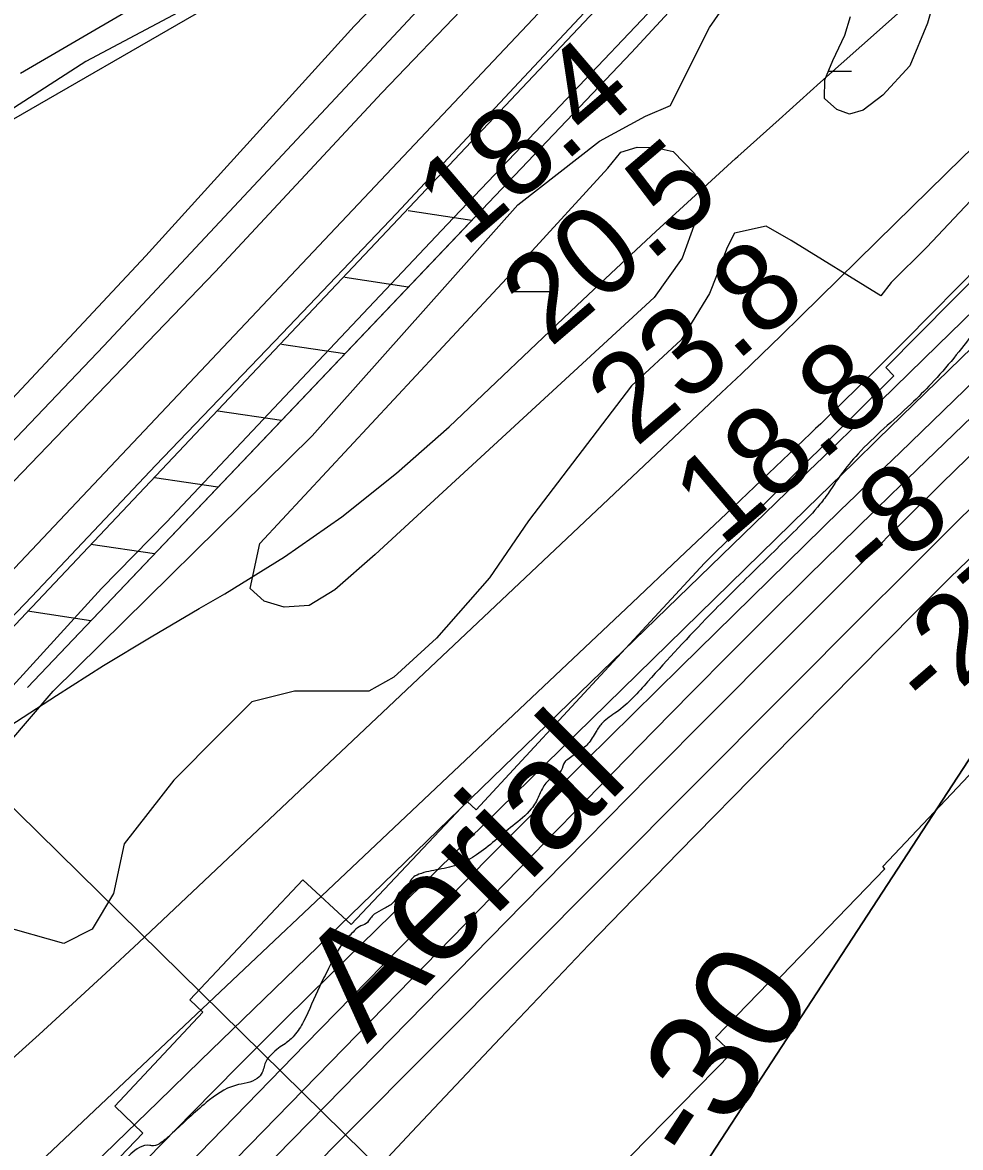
# Model space of a CAD drawing. Extents: x 3419139 to 3457078, y 540382 to 565875.
# Drawn here: x 3450652 to 3451365, y 547868 to 548724 of the extents above; entities that cross this region are included whole.
import ezdxf

# ---------------------------------------------------------------- set-up
doc = ezdxf.new("R2010")
doc.units = 0
for name, color, linetype in [('V-DTCH-CNTR', 7, 'Continuous'), ('V-FLOD-BASE', 7, 'Continuous'), ('V-LEVE-TOET', 7, 'Continuous'), ('V-RIVR-EDGE', 7, 'Continuous'), ('V-RIVR-IDEN', 7, 'Continuous'), ('V-RIVR-RANG', 7, 'Continuous'), ('V-ROAD-CNTR', 7, 'Continuous'), ('V-RRAP-FSHR', 7, 'Continuous'), ('V-RRAP-RVMT', 7, 'Continuous'), ('V-SITE-VEGE', 7, 'Continuous'), ('V-SURV-LINE', 7, 'Continuous'), ('V-TOPO-DPTH', 7, 'Continuous'), ('V-TOPO-MINR', 7, 'Continuous'), ('V-TOPO-MINR-IDEN', 7, 'Continuous'), ('V-TOPO-SHOR', 7, 'Continuous'), ('V-TOPO-WATR', 7, 'Continuous'), ('V-WETL-SWMP', 7, 'Continuous')]:
    doc.layers.add(name, color=color, linetype=linetype)

msp = doc.modelspace()

# ---------------------------------------------------------------- linework, layer by layer
at = {"layer": 'V-DTCH-CNTR'}
msp.add_lwpolyline([(3451442.81, 549375.92), (3451396.04, 549283.53), (3451375.76, 549249.37), (3451354.71, 549226.19), (3451313.53, 549194.98), (3451302.04, 549183.57), (3451290.8, 549168.28), (3451256.85, 549107.91), (3451234.64, 549073.79), (3451229.05, 549067.76), (3451180.02, 549030.56), (3451074.01, 548963.06), (3450978.35, 548897.32), (3450818.63, 548783.03), (3450650.15, 548684.7)], dxfattribs=at)
at = {"layer": 'V-FLOD-BASE'}
msp.add_lwpolyline([(3451635.74, 549388.89), (3451611.08, 549342.89), (3451573.38, 549270.69), (3451559.63, 549240.3), (3451552, 549227.86), (3451537.42, 549205.22), (3451482.62, 549150.72), (3451403.52, 549070.86), (3451325.7, 548990.33), (3451236.05, 548897.43), (3451132.91, 548788.64), (3451029.09, 548677.94), (3450936.1, 548578.32), (3450849.07, 548486.99), (3450752.85, 548386.79), (3450658.89, 548287.2), (3450522.28, 548144.82), (3450507.13, 548126.71), (3450506.52, 548126.16)], dxfattribs=at)
at = {"layer": 'V-LEVE-TOET'}
for points in [[(3452601.59, 550243.55), (3452413.3, 550102.39), (3452211.02, 549956.62), (3452005.44, 549805.75), (3451824.62, 549667.36), (3451660.28, 549546.79), (3451635.02, 549525.25), (3451602.16, 549493.83), (3451576.02, 549459.39), (3451487.52, 549313.9), (3451418.57, 549196.82), (3451396.43, 549169.09), (3451367.07, 549134.7), (3451284.19, 549052.45), (3451198.24, 548960.88), (3451057.26, 548808.23), (3450924.92, 548669.96), (3450798.12, 548533.86), (3450638.81, 548368.28), (3450579.95, 548310.49), (3450564.12, 548297.41)], [(3450525.99, 548104.1), (3450550.06, 548128.62), (3450593.14, 548165.45), (3450633.73, 548207.82), (3450711.67, 548293.27), (3450761.15, 548343.59), (3450846.97, 548434.73), (3450974.7, 548569.85), (3451041.69, 548640.27), (3451160.5, 548765.5), (3451209.76, 548822.3), (3451253.68, 548867.66)]]:
    msp.add_lwpolyline(points, dxfattribs=at)
at = {"layer": 'V-RIVR-EDGE'}
msp.add_spline([(3451925.05, 549011.77), (3451906.87, 548998.2), (3451896.54, 548990.81), (3451890.75, 548986.7), (3451875.05, 548972.3), (3451838.67, 548937.34), (3451815.11, 548916.77), (3451777.08, 548879.34), (3451754.75, 548857.12), (3451741.52, 548843.55), (3451724.99, 548828.33), (3451716.72, 548821.75), (3451713.42, 548821.35), (3451708.06, 548820.53), (3451704.75, 548816.83), (3451702.26, 548810.65), (3451684.06, 548789.25), (3451651.81, 548755.1), (3451627.42, 548730.83), (3451619.98, 548725.9), (3451613.79, 548725.5), (3451610.9, 548724.68), (3451608.84, 548722.63), (3451607.18, 548720.16), (3451606.34, 548711.91), (3451594.34, 548698.74), (3451584.83, 548688.04), (3451576.58, 548684.35), (3451565.83, 548676.96), (3451549.72, 548662.97), (3451524.5, 548637.88), (3451489.36, 548604.56), (3451461.66, 548579.06), (3451446.38, 548566.72), (3451433.57, 548556.86), (3451415.8, 548544.53), (3451408.36, 548537.95), (3451388.91, 548508.72), (3451359.94, 548468.37), (3451342.98, 548449.03), (3451327.27, 548433.4), (3451287.17, 548395.56), (3451273.94, 548379.5), (3451265.25, 548366.74), (3451258.21, 548357.27), (3451242.08, 548339.99), (3451208.6, 548307.08), (3451174.28, 548272.94), (3451127.14, 548222.33), (3451103.58, 548199.29), (3451092.84, 548191.07), (3451087.87, 548184.48), (3451081.66, 548175.01), (3451074.64, 548169.26), (3451066.37, 548163.09), (3451063.89, 548161.03), (3451061.4, 548154.85), (3451056.44, 548150.74), (3451049, 548144.16), (3451044.45, 548135.51), (3451038.65, 548125.63), (3451024.6, 548112.88), (3450996.91, 548090.68), (3450984.11, 548083.7), (3450968.43, 548079.61), (3450953.16, 548075.94), (3450948.2, 548073.06), (3450944.47, 548064.41), (3450943.23, 548062.35), (3450938.69, 548062.37), (3450937.03, 548059.9), (3450933.31, 548054.13), (3450926.29, 548049.61), (3450919.26, 548045.5), (3450916.37, 548042.63), (3450913.06, 548038.51), (3450907.69, 548036.05), (3450903.15, 548031.94), (3450898.6, 548027.41), (3450884.52, 548004.35), (3450877.47, 547990.35), (3450865.45, 547963.98), (3450858.41, 547953.28), (3450851.39, 547947.11), (3450846.43, 547943.82), (3450841.06, 547938.88), (3450836.92, 547933.95), (3450834.01, 547925.29), (3450830.29, 547920.76), (3450813.78, 547915.44), (3450791.48, 547902.3), (3450765.85, 547879.27), (3450757.17, 547871.87), (3450751.39, 547869.41), (3450748.5, 547869.83), (3450740.66, 547868.2), (3450728.68, 547857.09), (3450719.17, 547846.39), (3450715.44, 547842.69), (3450714.61, 547838.57), (3450712.54, 547834.86), (3450698.48, 547818.81), (3450679.87, 547799.06), (3450660.02, 547778.08), (3450655.47, 547773.14), (3450650.11, 547771.51), (3450644.33, 547771.52), (3450637.32, 547769.48), (3450622.43, 547753.84), (3450614.99, 547744.79), (3450605.48, 547736.56), (3450602.17, 547731.21), (3450596.77, 547715.14), (3450588.9, 547703.61), (3450582.71, 547699.91), (3450577.75, 547695.39), (3450564.1, 547680.99), (3450557.08, 547676.47), (3450549.23, 547671.95), (3450543.44, 547662.89), (3450538.46, 547651.77), (3450535.56, 547646), (3450535.13, 547638.58), (3450535.1, 547624.97), (3450533.43, 547617.97), (3450525.16, 547607.68), (3450500.34, 547578.04), (3450469.74, 547546.36), (3450444.93, 547518.79), (3450425.91, 547499.46), (3450395.3, 547464.48), (3450367.6, 547435.27), (3450339.07, 547404.82), (3450310.13, 547376.85), (3450301.45, 547370.27), (3450296.91, 547367.81), (3450289.05, 547356.69), (3450281.19, 547345.57), (3450275.81, 547338.58), (3450270.44, 547336.94), (3450265.07, 547332), (3450258.87, 547327.48), (3450246.06, 547318.44), (3450231.17, 547298.27), (3450212.14, 547275.63), (3450187.74, 547248.06), (3450160.86, 547218.44), (3450144.74, 547202.39), (3450126.55, 547184.29), (3450110, 547166.19), (3450090.99, 547148.09), (3450072.38, 547127.93), (3450049.64, 547104.06), (3450015.32, 547069.92), (3449993, 547047.29), (3449946.66, 546988.43), (3449899.52, 546934.93), (3449866.85, 546902.02), (3449840.37, 546865.79), (3449803.56, 546824.64), (3449770.89, 546785.96), (3449751.04, 546765.39), (3449725.82, 546739.88), (3449714.24, 546724.24), (3449695.62, 546703.25), (3449687.35, 546690.9), (3449677.39, 546669.07), (3449668.69, 546652.18), (3449652.14, 546629.95), (3449637.66, 546611.01), (3449604.98, 546571.5), (3449570.25, 546534.47), (3449552.06, 546517.2), (3449532.22, 546499.1), (3449526.43, 546494.99), (3449523.12, 546489.64), (3449518.98, 546484.28), (3449512.79, 546478.94), (3449498.32, 546467.01), (3449486.76, 546460.44), (3449478.09, 546456.75), (3449473.53, 546450.17), (3449462.76, 546427.51), (3449454.47, 546412.69), (3449449.08, 546400.74), (3449436.67, 546385.1), (3449418.06, 546364.94), (3449384.55, 546322.95), (3449363.45, 546294.96), (3449353.1, 546280.55), (3449345.25, 546273.97), (3449341.54, 546273.16), (3449339.88, 546270.69), (3449337.81, 546265.33), (3449336.55, 546258.74), (3449333.22, 546245.55), (3449327.42, 546236.08), (3449319.98, 546229.08), (3449315.44, 546225.79), (3449308.41, 546218.8), (3449298.49, 546207.69), (3449276.55, 546177.23), (3449260.4, 546151.28), (3449243.85, 546127.82), (3449220.69, 546100.66), (3449203.73, 546079.67), (3449193.8, 546068.14), (3449181.83, 546061.99), (3449167.79, 546055.83), (3449160.36, 546052.55), (3449151.68, 546045.56), (3449130.16, 546013.45), (3449099.14, 545978.06), (3449067.7, 545938.96), (3449062.74, 545936.5), (3449056.14, 545934.04), (3449051.18, 545932.4), (3449048.29, 545928.7), (3449045.79, 545920.87), (3449042.9, 545918.4), (3449036.7, 545913.05), (3449034.63, 545910.17), (3449032.97, 545904.81), (3449025.51, 545887.92), (3449024.01, 545884.44)], degree=3, dxfattribs=at)
at = {"layer": 'V-RIVR-RANG'}
msp.add_line((3450565.46, 548203.99), (3451179.06, 547601.42), dxfattribs=at)
at = {"layer": 'V-ROAD-CNTR'}
msp.add_lwpolyline([(3451271.57, 549074.21), (3450713.67, 548477.64), (3450243.57, 547984.89), (3450097.74, 547834.07), (3449843.58, 547597.59), (3449297.94, 547099.72), (3448703.34, 546559.99), (3448233.6, 546124.22), (3447968.62, 545883.05)], dxfattribs=at)
at = {"layer": 'V-RRAP-FSHR'}
for p, q in [((3450993.37, 548572.96), (3450945.09, 548580.25)), ((3450945.11, 548522.26), (3450896.82, 548529.55)), ((3450896.85, 548471.56), (3450848.56, 548478.85)), ((3450848.58, 548420.85), (3450800.3, 548428.15)), ((3450800.32, 548370.15), (3450752.04, 548377.44)), ((3450752.06, 548319.45), (3450703.78, 548326.74)), ((3450703.8, 548268.74), (3450655.52, 548276.04))]:
    msp.add_line(p, q, dxfattribs=at)
for points in [[(3450655.54, 548218.04), (3451114.94, 548700.68), (3451391.57, 548999.74), (3451579.32, 549184.44), (3451586.77, 549205.38)], [(3450655.54, 548218.04), (3450992.35, 548571.9)], [(3450655.54, 548218.04), (3450988.05, 548567.38)]]:
    msp.add_lwpolyline(points, dxfattribs=at)
at = {"layer": 'V-RRAP-RVMT'}
for p, q in [((3451416.16, 548570.38), (3451308.37, 548461.22)), ((3451314.47, 548454.8), (3451170.43, 548312.51)), ((3451308.37, 548461.22), (3451314.47, 548454.8)), ((3451170.43, 548312.51), (3450996.62, 548124.89)), ((3451306.03, 548081.72), (3451389.67, 548170.59)), ((3450989.84, 548131.34), (3450901.55, 548037.64)), ((3450996.62, 548124.89), (3450989.84, 548131.34)), ((3451221.77, 547991.41), (3451307.66, 548080.1)), ((3451307.66, 548080.1), (3451306.03, 548081.72)), ((3450865.03, 548071.66), (3450778.94, 547980.53)), ((3450901.55, 548037.64), (3450865.03, 548071.66)), ((3451178.65, 547951.91), (3451219.4, 547993.7)), ((3451219.4, 547993.7), (3451221.77, 547991.41)), ((3450778.94, 547980.53), (3450788.77, 547970.98)), ((3450788.77, 547970.98), (3450721.97, 547899.67)), ((3451191.06, 547940.11), (3451178.65, 547951.91)), ((3451020.6, 547766.47), (3451191.06, 547940.11)), ((3450721.97, 547899.67), (3450743.27, 547879.04)), ((3450743.27, 547879.04), (3450661.89, 547794.41))]:
    msp.add_line(p, q, dxfattribs=at)
at = {"layer": 'V-SITE-VEGE'}
for points in [[(3450629.86, 548641.67), (3450797.17, 548737.99), (3450875.51, 548795.91), (3451092.02, 548942.27), (3451105.61, 548945.26), (3451108.84, 548945.84), (3451112, 548942.56), (3451110, 548938.73), (3451071.19, 548893.66), (3450903.84, 548720.66), (3450745.48, 548546.21), (3450530.73, 548316.68)], [(3450623.83, 548155.68), (3450675.09, 548215.06), (3450872.04, 548409.41), (3451028.51, 548584.87), (3451090.57, 548633.45), (3451125.64, 548652.35), (3451144.52, 548660.45), (3451158.01, 548687.44), (3451174.2, 548719.83), (3451198.48, 548754.92)], [(3451372.63, 548587.93), (3451339.47, 548552.74), (3451312.26, 548525.83), (3451304.48, 548515.64), (3451236.25, 548557.87), (3451217.37, 548568.67), (3451193.08, 548563.27), (3451187.69, 548552.48), (3451179.6, 548530.88), (3451174.2, 548517.38), (3451152.62, 548482.3), (3451114.85, 548447.2), (3451036.61, 548344.63), (3451006.93, 548301.44), (3450966.46, 548255.55), (3450934.09, 548225.86), (3450915.2, 548215.06), (3450890.92, 548215.06), (3450858.55, 548215.06), (3450826.17, 548206.97), (3450801.89, 548182.67), (3450766.82, 548147.58), (3450729.05, 548098.99), (3450720.96, 548061.2), (3450704.77, 548034.21), (3450683.18, 548023.41), (3450634.62, 548036.91)]]:
    msp.add_lwpolyline(points, dxfattribs=at)
at = {"layer": 'V-SURV-LINE'}
for points in [[(3450135.75, 547769.1), (3451493.97, 549207.23)], [(3451515.79, 549186.64), (3450157.57, 547748.51)]]:
    msp.add_lwpolyline(points, dxfattribs=at)
at = {"layer": 'V-TOPO-DPTH'}
for points in [[(3452506.07, 549376.28), (3452490.84, 549362.46), (3452061.11, 548971.01), (3452040.42, 548952.06), (3452019.8, 548933.04), (3451999.28, 548913.9), (3451978.84, 548894.7), (3451857.98, 548780.56), (3451777.27, 548704.12), (3451696.69, 548627.53), (3451616.33, 548550.72), (3451536.11, 548473.76), (3451383.44, 548326.89), (3451370.35, 548314.2), (3451357.31, 548301.45), (3451344.37, 548288.6), (3451331.49, 548275.69), (3451219.32, 548162.41), (3451150.7, 548092.53), (3451082.49, 548022.25), (3451014.89, 547951.39), (3450947.69, 547880.13), (3450807.57, 547730.27)], [(3450807.57, 547730.27), (3450947.69, 547880.13), (3451014.89, 547951.39), (3451082.49, 548022.25), (3451150.7, 548092.53), (3451219.32, 548162.41), (3451331.49, 548275.69), (3451344.37, 548288.6), (3451357.31, 548301.45), (3451370.35, 548314.2), (3451383.44, 548326.89), (3451536.11, 548473.76), (3451616.33, 548550.72), (3451696.69, 548627.53), (3451777.27, 548704.12), (3451857.98, 548780.56), (3451978.84, 548894.7), (3451999.28, 548913.9), (3452019.8, 548933.04), (3452040.42, 548952.06), (3452061.11, 548971.01), (3452490.84, 549362.46), (3452506.07, 549376.28)], [(3452608.4, 549375.29), (3452132.06, 548826.61), (3452131, 548824.9), (3452129.59, 548822.22), (3452127.89, 548819.74), (3452124.43, 548815.58), (3452123.28, 548814.33), (3452122.66, 548813.75), (3452122.01, 548813.2), (3452113.18, 548806.14), (3452108.11, 548802.06), (3452103.06, 548797.97), (3452098.03, 548793.85), (3452093.01, 548789.7), (3451451.48, 548256.93), (3451435.66, 548243.29), (3451420.19, 548229.27), (3451405.25, 548214.7), (3450980.52, 547563.76)], [(3450980.52, 547563.76), (3451405.25, 548214.7), (3451420.19, 548229.27), (3451435.66, 548243.29), (3451451.48, 548256.93), (3452093.01, 548789.7), (3452098.03, 548793.85), (3452103.06, 548797.97), (3452108.11, 548802.06), (3452113.18, 548806.14), (3452122.01, 548813.2), (3452122.66, 548813.75), (3452123.28, 548814.33), (3452124.43, 548815.58), (3452127.89, 548819.74), (3452129.59, 548822.22), (3452131, 548824.9), (3452132.06, 548826.61), (3452608.4, 549375.29)], [(3450732.52, 547808.53), (3450866.91, 547946.87), (3450937.59, 548019.1), (3451008.62, 548090.97), (3451080.18, 548162.32), (3451152.09, 548233.32), (3451273.93, 548352.72), (3451285.19, 548363.74), (3451296.48, 548374.75), (3451307.78, 548385.74), (3451319.09, 548396.72), (3451499.86, 548571.84), (3451575.27, 548644.95), (3451650.64, 548718.1), (3451725.96, 548791.3), (3451801.23, 548864.55), (3451909.14, 548969.63), (3451930.44, 548990.36)], [(3451930.44, 548990.36), (3451909.14, 548969.63), (3451801.23, 548864.55), (3451725.96, 548791.3), (3451650.64, 548718.1), (3451575.27, 548644.95), (3451499.86, 548571.84), (3451319.09, 548396.72), (3451307.78, 548385.74), (3451296.48, 548374.75), (3451285.19, 548363.74), (3451273.93, 548352.72), (3451152.09, 548233.32), (3451080.18, 548162.32), (3451008.62, 548090.97), (3450937.59, 548019.1), (3450866.91, 547946.87), (3450732.52, 547808.53)], [(3450663.84, 547814.59), (3450722.63, 547871.74), (3450754.8, 547903), (3450786.98, 547934.25), (3450819.18, 547965.48), (3450851.39, 547996.7), (3451249.79, 548382.63), (3451260.67, 548393.18), (3451271.54, 548403.74), (3451282.4, 548414.31), (3451293.25, 548424.89), (3451347.58, 548477.93), (3451385.55, 548515.07), (3451423.48, 548552.26), (3451461.34, 548589.51), (3451499.15, 548626.81), (3451817.33, 548941.26)], [(3450731.9, 547746.57), (3451032.56, 548053.19), (3451080.56, 548102.01), (3451128.66, 548150.75), (3451176.89, 548199.35), (3451225.21, 548247.86), (3451302.88, 548325.62), (3451312.45, 548335.18), (3451322.03, 548344.71), (3451331.64, 548354.22), (3451341.27, 548363.72), (3451350.92, 548373.19), (3451360.58, 548382.64), (3451370.27, 548392.07), (3451379.97, 548401.49), (3451432.69, 548452.56), (3451468.78, 548487.49), (3451504.89, 548522.4), (3451541.02, 548557.28), (3451577.17, 548592.15), (3451839.77, 548845.18)], [(3451839.77, 548845.18), (3451577.17, 548592.15), (3451541.02, 548557.28), (3451504.89, 548522.4), (3451468.78, 548487.49), (3451432.69, 548452.56), (3451379.97, 548401.49), (3451370.27, 548392.07), (3451360.58, 548382.64), (3451350.92, 548373.19), (3451341.27, 548363.72), (3451331.64, 548354.22), (3451322.03, 548344.71), (3451312.45, 548335.18), (3451302.88, 548325.62), (3451225.21, 548247.86), (3451176.89, 548199.35), (3451128.66, 548150.75), (3451080.56, 548102.01), (3451032.56, 548053.19), (3450731.9, 547746.57)]]:
    msp.add_lwpolyline(points, dxfattribs=at)
at = {"layer": 'V-TOPO-MINR'}
for points in [[(3452512.95, 549526.94), (3452009.65, 549038.16), (3451987.57, 549016.73), (3451965.5, 548995.3), (3451943.42, 548973.88), (3451921.33, 548952.46), (3451866.41, 548899.21), (3451816.84, 548851.19), (3451767.24, 548803.19), (3451717.6, 548755.25), (3451667.94, 548707.33), (3451317.89, 548369.9), (3451313.18, 548365.35), (3451308.48, 548360.79), (3451303.79, 548356.22), (3451299.11, 548351.64), (3451249.05, 548302.5), (3451219.43, 548273.25), (3451189.95, 548243.88), (3451160.65, 548214.32), (3451131.48, 548184.63), (3450732.23, 547775.63)], [(3452552.1, 549453.23), (3452113.6, 549069.67), (3452093.55, 549051.95), (3452073.63, 549034.08), (3452053.9, 549016.01), (3452034.29, 548997.8), (3452014.82, 548979.44), (3451995.43, 548961), (3451976.14, 548942.45), (3451956.92, 548923.83), (3451615.64, 548591.39), (3451569.69, 548546.6), (3451523.77, 548501.78), (3451477.88, 548456.93), (3451432.01, 548412.06), (3451385.43, 548366.46), (3451362.91, 548344.33), (3451340.44, 548322.14), (3451318.06, 548299.87), (3451295.73, 548277.55), (3450896.97, 547877.41), (3450870.99, 547851.2)], [(3452190.67, 549390.91), (3452128.21, 549333.03), (3452065.69, 549275.21), (3451930.98, 549150.84), (3451903, 549124.96), (3451875.06, 549099.04), (3451847.17, 549073.06), (3451819.31, 549047.05), (3451521.09, 548768.1), (3451469.24, 548719.23), (3451417.64, 548670.1), (3451366.41, 548620.58), (3451315.43, 548570.79), (3451243.64, 548500.15), (3451228.7, 548485.54), (3451213.7, 548471), (3451198.6, 548456.55), (3451183.44, 548442.16), (3450740.15, 548024.16), (3450715.03, 548000.67), (3450689.78, 547977.31), (3450664.34, 547954.17), (3450638.77, 547931.16)], [(3452506.07, 549376.28), (3452490.84, 549362.46), (3452061.11, 548971.01), (3452040.42, 548952.06), (3452019.8, 548933.04), (3451999.28, 548913.9), (3451978.84, 548894.7), (3451857.98, 548780.56), (3451777.27, 548704.12), (3451696.69, 548627.53), (3451616.33, 548550.72), (3451536.11, 548473.76), (3451383.44, 548326.89), (3451370.35, 548314.2), (3451357.31, 548301.45), (3451344.37, 548288.6), (3451331.49, 548275.69), (3451219.32, 548162.41), (3451150.7, 548092.53), (3451082.49, 548022.25), (3451014.89, 547951.39), (3450947.69, 547880.13), (3450807.57, 547730.27)], [(3452608.4, 549375.29), (3452132.06, 548826.61), (3452131, 548824.9), (3452129.59, 548822.22), (3452127.89, 548819.74), (3452124.43, 548815.58), (3452123.28, 548814.33), (3452122.66, 548813.75), (3452122.01, 548813.2), (3452113.18, 548806.14), (3452108.11, 548802.06), (3452103.06, 548797.97), (3452098.03, 548793.85), (3452093.01, 548789.7), (3451451.48, 548256.93), (3451435.66, 548243.29), (3451420.19, 548229.27), (3451405.25, 548214.7), (3450980.52, 547563.76)], [(3451937.7, 549027.19), (3451908.79, 548998.95), (3451879.9, 548970.69), (3451661.77, 548757.26), (3451598.92, 548695.81), (3451536.03, 548634.39), (3451473.09, 548573.03), (3451410.12, 548511.71), (3451320.26, 548424.27), (3451302.2, 548406.69), (3451284.15, 548389.09), (3451266.1, 548371.48), (3451248.07, 548353.86), (3450885.96, 547999.76), (3450850.74, 547965.04), (3450815.71, 547930.13), (3450780.96, 547894.93), (3450746.41, 547859.55)], [(3451817.33, 548941.26), (3451499.15, 548626.81), (3451461.34, 548589.51), (3451423.48, 548552.26), (3451385.55, 548515.07), (3451347.58, 548477.93), (3451293.25, 548424.89), (3451282.4, 548414.31), (3451271.54, 548403.74), (3451260.67, 548393.18), (3451249.79, 548382.63), (3450851.39, 547996.7), (3450819.18, 547965.48), (3450786.98, 547934.25), (3450754.8, 547903), (3450722.63, 547871.74), (3450663.84, 547814.59)], [(3451839.77, 548845.18), (3451577.17, 548592.15), (3451541.02, 548557.28), (3451504.89, 548522.4), (3451468.78, 548487.49), (3451432.69, 548452.56), (3451379.97, 548401.49), (3451370.27, 548392.07), (3451360.58, 548382.64), (3451350.92, 548373.19), (3451341.27, 548363.72), (3451331.64, 548354.22), (3451322.03, 548344.71), (3451312.45, 548335.18), (3451302.88, 548325.62), (3451225.21, 548247.86), (3451176.89, 548199.35), (3451128.66, 548150.75), (3451080.56, 548102.01), (3451032.56, 548053.19), (3450731.9, 547746.57)], [(3451571.94, 548746.25), (3451471.53, 548636.61), (3451445.62, 548608.61), (3451419.51, 548580.78), (3451393.11, 548553.24), (3451366.52, 548525.87), (3451339.58, 548498.44), (3451326.27, 548484.97), (3451312.9, 548471.56), (3451299.45, 548458.23), (3451285.94, 548444.96), (3451266.58, 548426.06), (3451262.7, 548422.29), (3451258.82, 548418.53), (3451254.92, 548414.79), (3451251.01, 548411.07), (3451187.11, 548350.34), (3451151.22, 548316.28), (3451115.31, 548282.25), (3451079.37, 548248.25), (3451043.4, 548214.28), (3450665.32, 547857.59)], [(3450642.14, 548188.84), (3450677.63, 548211.92), (3450713.4, 548234.54), (3450749.61, 548256.46), (3450786.1, 548277.92), (3450805.56, 548289.11), (3450850.86, 548317.35), (3450894.65, 548347.62), (3450936.17, 548380.92), (3450976.19, 548416.24), (3451073.3, 548508.3), (3451103.24, 548536.49), (3451133.3, 548564.53), (3451163.57, 548592.37), (3451193.96, 548620.06), (3451195.65, 548621.6), (3451227.05, 548649.89), (3451258.52, 548678.1), (3451290.1, 548706.18), (3451321.76, 548734.17)]]:
    msp.add_lwpolyline(points, dxfattribs=at)
at = {"layer": 'V-TOPO-SHOR'}
msp.add_lwpolyline([(3451137.65, 548975.04), (3450992.1, 548882.7), (3450833.63, 548770.92), (3450790.53, 548742.3), (3450741.35, 548716.06), (3450699.97, 548693.87), (3450625.24, 548646.12), (3450608.8, 548628.98), (3450602.07, 548613.29), (3450596.11, 548604.68), (3450577.78, 548589.51), (3450524.86, 548553), (3450454.93, 548503.24), (3450419.85, 548471.91), (3450391.92, 548443.03), (3450363.09, 548418.68), (3450312.12, 548382.79), (3450268.77, 548358.37), (3450251.88, 548351.89), (3450236.32, 548347.97)], dxfattribs=at)
at = {"layer": 'V-TOPO-WATR'}
msp.add_lwpolyline([(3451930.44, 548990.36), (3451909.14, 548969.63), (3451801.23, 548864.55), (3451725.96, 548791.3), (3451650.64, 548718.1), (3451575.27, 548644.95), (3451499.86, 548571.84), (3451319.09, 548396.72), (3451307.78, 548385.74), (3451296.48, 548374.75), (3451285.19, 548363.74), (3451273.93, 548352.72), (3451152.09, 548233.32), (3451080.18, 548162.32), (3451008.62, 548090.97), (3450937.59, 548019.1), (3450866.91, 547946.87), (3450732.52, 547808.53)], dxfattribs=at)
at = {"layer": 'V-WETL-SWMP'}
for p, q in [((3451264.48, 548686.51), (3451282.28, 548686.59)), ((3451025.17, 548518.92), (3451057.17, 548519.06))]:
    msp.add_line(p, q, dxfattribs=at)
msp.add_lwpolyline([(3451348.16, 548752.01), (3451339.92, 548723.15), (3451326.46, 548690.5), (3451306.09, 548668.3), (3451291.06, 548656.96), (3451280.69, 548653.92), (3451271.08, 548657.31), (3451261.56, 548665.85), (3451261.81, 548680.03), (3451267.87, 548694.75), (3451277.23, 548713.93), (3451281.35, 548728.04)], dxfattribs=at)
msp.add_lwpolyline([(3450824.74, 548293.31), (3450832.21, 548327.52), (3450968.01, 548473.5), (3451033.8, 548543.77), (3451096.82, 548612.73), (3451106.65, 548624.92), (3451119.08, 548628.82), (3451132.81, 548628.58), (3451146.5, 548625.59), (3451162.69, 548608.83), (3451165.29, 548600.54), (3451167.8, 548586.76), (3451163.41, 548571.72), (3451153.32, 548544.43), (3451132.19, 548514.58), (3450919.98, 548319.12), (3450889.29, 548292.18), (3450869.84, 548280.16), (3450850.59, 548279.12), (3450835.56, 548283.51)], close=True, dxfattribs=at)

# ---------------------------------------------------------------- texts
at = {"layer": 'V-RIVR-IDEN'}
msp.add_text('Aerial ', height=83, rotation=44.92278, dxfattribs=at).set_placement((3450913.65, 547946.57))
at = {"layer": 'V-RIVR-RANG'}
for s, rotation, p in [('18.4', 40.54833, (3450987.78, 548551.55)), ('20.5', 40.54833, (3451052.98, 548475.73)), ('23.8', 40.54833, (3451118.18, 548399.9)), ('18.8', 40.54833, (3451183.38, 548324.08)), ('-8', 40.83394, (3451301.18, 548292.94)), ('-27', 40.83394, (3451342.22, 548196.24))]:
    msp.add_text(s, height=67, rotation=rotation, dxfattribs=at).set_placement(p)
at = {"layer": 'V-TOPO-MINR-IDEN'}
msp.add_text('-30', height=83, rotation=56.87589, dxfattribs=at).set_placement((3451167.81, 547850.85))

doc.saveas('drawing.dxf')
